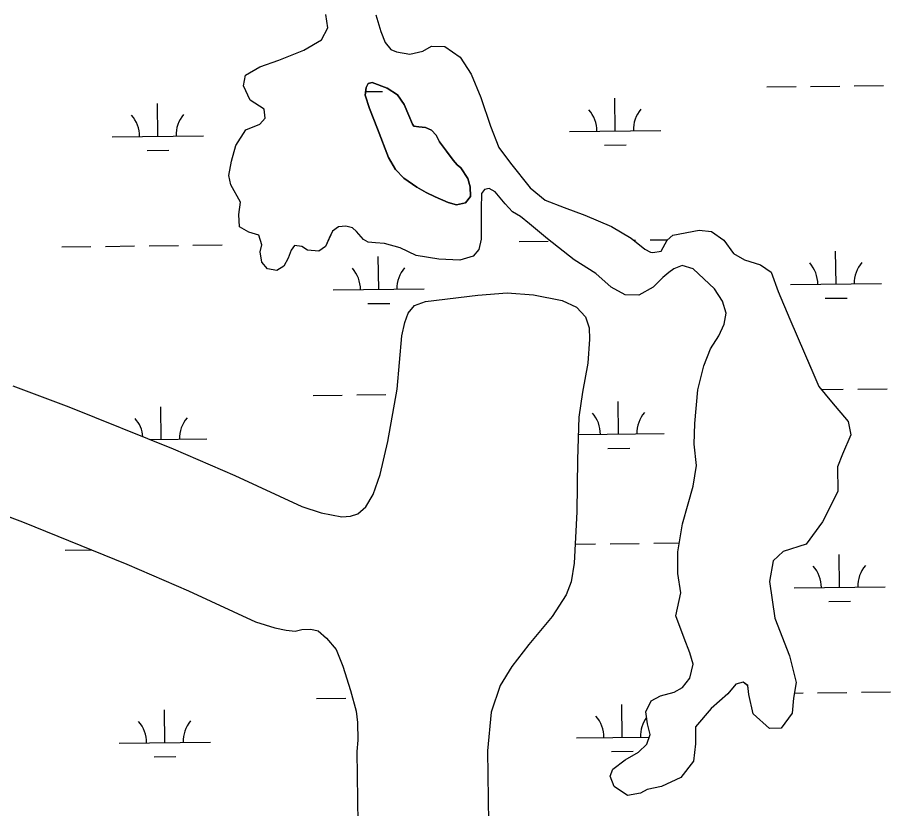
# Model space of a CAD drawing. Extents: x 3684037 to 3722149, y 433263 to 459021.
# Drawn here: x 3690097 to 3691055, y 449222 to 450090 of the extents above; entities that cross this region are included whole.
import ezdxf

# ---------------------------------------------------------------- set-up
doc = ezdxf.new("R2010")
doc.units = 0
doc.layers.add('V-TOPO-SHOR', color=7, linetype='Continuous')
doc.layers.add('V-WETL-SWMP', color=7, linetype='Continuous')

msp = doc.modelspace()

# ---------------------------------------------------------------- linework, layer by layer
at = {"layer": 'V-TOPO-SHOR'}
for points in [[(3690819.91, 449433.82), (3690825.37, 449458.98), (3690821.93, 449480.44), (3690822.11, 449504.24), (3690827.21, 449534.69), (3690833.35, 449556.87), (3690838.85, 449576.08), (3690842.67, 449598.92), (3690839.88, 449622.37), (3690840.73, 449644.85), (3690844.14, 449681.9), (3690850.58, 449708.05), (3690857.73, 449726.94), (3690867.23, 449741.22), (3690872.77, 449753.81), (3690875.01, 449766.05), (3690870.96, 449779.25), (3690862.28, 449792.75), (3690839, 449814.75), (3690826.75, 449818.31), (3690817.51, 449814.62), (3690812.25, 449810.62), (3690805.67, 449805.29), (3690794.83, 449794.64), (3690779.35, 449785.62), (3690764.14, 449786.18), (3690748.88, 449794.35), (3690731.93, 449809.45), (3690708.37, 449824.51), (3690679.13, 449847.47), (3690659.19, 449863.87), (3690649.56, 449872.07), (3690640.6, 449877.3), (3690632.61, 449885.85), (3690621.62, 449899), (3690614.98, 449902.93), (3690610.03, 449901.57), (3690606.75, 449897.26), (3690606.2, 449880.39), (3690606.41, 449847.01), (3690603.5, 449835.75), (3690597.6, 449828.44), (3690582.75, 449824.05), (3690559.61, 449825.23), (3690534.79, 449829.37), (3690517.22, 449837.52), (3690500.33, 449842.37), (3690490.41, 449842.97), (3690482.14, 449843.91), (3690477.16, 449846.85), (3690469.5, 449855.4), (3690465.18, 449859.67), (3690457.56, 449861.61), (3690449.64, 449860.57), (3690443.05, 449855.9), (3690439.47, 449848.27), (3690435.23, 449838.99), (3690427.98, 449833.98), (3690415.75, 449835.23), (3690409.44, 449839.16), (3690401.5, 449840.1), (3690397.9, 449835.12), (3690394.32, 449826.5), (3690389.74, 449817.55), (3690382.17, 449812.87), (3690371.58, 449814.46), (3690365.58, 449822.02), (3690363.86, 449833.25), (3690365.47, 449840.86), (3690362.1, 449851.42), (3690351.16, 449854.99), (3690340.88, 449860.54), (3690340.46, 449874.09), (3690342.03, 449887.66), (3690331.67, 449906.76), (3690329.29, 449917), (3690332.16, 449932.88), (3690337.01, 449950.1), (3690348.14, 449967.03), (3690363.31, 449973.41), (3690369.22, 449980.05), (3690368.17, 449989.64), (3690352.57, 449999.79), (3690345.53, 450015.28), (3690347.77, 450027.19), (3690363.25, 450036.21), (3690384.35, 450043.62), (3690411.72, 450054.37), (3690431.16, 450065.73), (3690438.01, 450078.99), (3690435.94, 450093.53)], [(3690490.48, 450093.21), (3690496.22, 450075.07), (3690500.93, 450062.86), (3690507.25, 450055.3), (3690513.22, 450052.69), (3690528.11, 450050.14), (3690542.3, 450053.54), (3690551.86, 450058.89), (3690566.4, 450058.65), (3690583.33, 450046.85), (3690595.35, 450028.09), (3690605.76, 450002.7), (3690616.54, 449971.03), (3690625.61, 449947.62), (3690638.28, 449930.51), (3690659.94, 449903.54), (3690676.55, 449890.09), (3690697.43, 449881.96), (3690719.96, 449873.51), (3690749.12, 449861.13), (3690770.69, 449848.37), (3690785.98, 449836.24), (3690791.95, 449832.97), (3690794.59, 449832.65), (3690803.84, 449834.03), (3690810.38, 449845.98), (3690816.62, 449851.64), (3690845.34, 449857.1), (3690858.91, 449855.54), (3690872.52, 449846.04), (3690883.19, 449831.56), (3690895.14, 449824.36), (3690912.69, 449818.85), (3690924.64, 449810.99), (3690932.04, 449789.88), (3690944.8, 449759.22), (3690961.23, 449721.97), (3690966.94, 449708.46), (3690976.67, 449685.38), (3690990.66, 449668.6), (3691008.97, 449647.23), (3691012.04, 449632.38), (3691002.59, 449611.16), (3690997.39, 449597.24), (3690997.56, 449570.14), (3690980.91, 449536.98), (3690962.88, 449512.4), (3690937.48, 449504.64), (3690926.63, 449494.32), (3690922.81, 449471.49), (3690928.68, 449431.53), (3690944.48, 449389.98), (3690951.94, 449360.6), (3690949.07, 449343.4), (3690947.52, 449327.19), (3690935.39, 449310.59), (3690922.83, 449310.17), (3690904.55, 449326.26), (3690900.12, 449347.72), (3690898.74, 449357.29), (3690893.75, 449361.23), (3690885.83, 449358.86), (3690876.97, 449348.23), (3690858.56, 449332.25), (3690841.5, 449312.31), (3690841.62, 449293.47), (3690839.42, 449274.61), (3690825.32, 449256.67), (3690804.23, 449246.62), (3690788.38, 449243.22), (3690781.14, 449239.21), (3690766.94, 449236.8), (3690752.33, 449246.63), (3690747.63, 449258.17), (3690750.89, 449265.79), (3690764.38, 449275.79), (3690778.87, 449284.48), (3690788.07, 449293.13), (3690791.64, 449303.73), (3690788.92, 449315.28), (3690786.85, 449328.49), (3690792.73, 449340.76), (3690802.94, 449346.11), (3690818.12, 449350.18), (3690827.02, 449355.19), (3690835.22, 449365.49), (3690838.76, 449380.72), (3690835.37, 449393.26), (3690828.99, 449409.42), (3690819.91, 449433.82)], [(3690575.44, 449933.9), (3690568.29, 449943.78), (3690560.67, 449954.13), (3690556.84, 449961.19), (3690551.6, 449966.83), (3690544.97, 449969.63), (3690537.88, 449970.53), (3690532.2, 449970.96), (3690530.77, 449973.32), (3690526.93, 449982.75), (3690521.65, 449995), (3690514.5, 450005.35), (3690503.11, 450012.84), (3690486.53, 450018.88), (3690482.28, 450017.91), (3690479.95, 450013.64), (3690479.05, 450005.13), (3690483.87, 449990.51), (3690492.52, 449968.35), (3690504.53, 449936.76), (3690512.18, 449923.58), (3690521.22, 449914.18), (3690535.46, 449904.35), (3690545.89, 449898.27), (3690555.85, 449893.6), (3690570.06, 449887.55), (3690579.06, 449884.77), (3690588.97, 449887.2), (3690594.6, 449893.85), (3690594.06, 449904.72), (3690591.64, 449913.68), (3690584, 449925.45), (3690579.73, 449928.73), (3690575.44, 449933.9)], [(3689036.49, 449961.26), (3689150.28, 449917.56), (3689205.03, 449895.86), (3689306.95, 449856.36), (3689390.7, 449826.62), (3689453.7, 449801.68), (3689527.27, 449770.23), (3689619.96, 449731.33), (3689694.52, 449699.56), (3689812.62, 449648.98), (3689891.47, 449614.93), (3689957.11, 449587.7), (3690014.81, 449568.33), (3690041.52, 449559.94), (3690102.85, 449536.97), (3690217.31, 449490.64), (3690284.95, 449461.45), (3690358.53, 449427.37), (3690379.63, 449420.59), (3690392.17, 449418.13)], [(3690092.38, 449686.27), (3690153.72, 449663.3), (3690268.18, 449616.97), (3690335.81, 449587.79), (3690409.39, 449553.7), (3690430.49, 449546.92), (3690453.22, 449542.46), (3690462.76, 449543.18), (3690470.96, 449545.86), (3690479.8, 449553.49), (3690487.61, 449567.02), (3690495.37, 449589.12), (3690503.69, 449625.36), (3690514.19, 449682.67), (3690519.09, 449741.27), (3690522.29, 449755.77), (3690526.17, 449765.99), (3690533.02, 449774.26), (3690545.17, 449778.94), (3690602.7, 449785.88), (3690634.6, 449788.39), (3690663.57, 449785.94), (3690695.19, 449779.88), (3690710.7, 449772.74), (3690720.64, 449761.95), (3690724.67, 449749.8), (3690725.07, 449737.3), (3690723.26, 449710.97), (3690717.54, 449679.35), (3690713.44, 449652.01), (3690712.08, 449605.29), (3690711.13, 449548.03), (3690708.19, 449491.75), (3690705.03, 449471.33), (3690699.53, 449456.82), (3690684.21, 449433.04), (3690658.42, 449402.28), (3690639.81, 449378.47), (3690627.11, 449357.66), (3690617.1, 449328.32), (3690613.09, 449285.85), (3690614.24, 449206.9)], [(3690392.17, 449418.13), (3690402.04, 449417.21), (3690409.6, 449418.9), (3690419.47, 449419.29), (3690427.38, 449417.36), (3690436.64, 449409.53), (3690447.25, 449397.09), (3690454.6, 449378.71), (3690462.99, 449352.11), (3690469.06, 449329.45), (3690470.45, 449316.96), (3690470.81, 449297.37)], [(3690470.81, 449297.37), (3690469.64, 449284.95), (3690470.8, 449205.99), (3690467.17, 449103.32), (3690463.45, 449014.79), (3690458.9, 448900.6), (3690454.12, 448823.58), (3690451.06, 448786.71), (3690454.56, 448701.52)]]:
    msp.add_lwpolyline(points, dxfattribs=at)
at = {"layer": 'V-WETL-SWMP'}
for p, q in [((3690438.01, 450079), (3690435.94, 450093.53)), ((3690490.48, 450093.21), (3690496.22, 450075.07)), ((3690431.16, 450065.73), (3690438.01, 450079)), ((3690496.22, 450075.07), (3690500.92, 450062.86)), ((3690411.72, 450054.37), (3690431.16, 450065.73)), ((3690500.92, 450062.86), (3690507.25, 450055.3)), ((3690384.35, 450043.62), (3690411.72, 450054.37)), ((3690507.25, 450055.3), (3690513.22, 450052.69)), ((3690513.22, 450052.69), (3690528.11, 450050.14)), ((3690528.11, 450050.14), (3690542.3, 450053.54)), ((3690542.3, 450053.54), (3690551.86, 450058.89)), ((3690551.86, 450058.89), (3690566.4, 450058.65)), ((3690566.4, 450058.65), (3690583.33, 450046.85)), ((3690363.25, 450036.21), (3690384.35, 450043.62)), ((3690583.33, 450046.85), (3690595.35, 450028.09)), ((3690347.77, 450027.19), (3690363.25, 450036.21)), ((3690345.53, 450015.28), (3690347.77, 450027.19)), ((3690595.35, 450028.09), (3690605.76, 450002.7)), ((3690352.57, 449999.78), (3690345.53, 450015.28)), ((3690919.74, 450014.26), (3690951.74, 450014.63)), ((3690967.74, 450014.81), (3690999.74, 450015.19)), ((3691015.74, 450015.37), (3691047.74, 450015.75)), ((3690479.47, 450009.13), (3690497.86, 450009.35)), ((3690251.36, 449960.05), (3690250.94, 449996.04)), ((3690368.17, 449989.63), (3690352.57, 449999.78)), ((3690605.76, 450002.7), (3690616.54, 449971.03)), ((3690753.23, 449965.89), (3690752.81, 450001.88)), ((3690369.22, 449980.06), (3690368.17, 449989.63)), ((3690363.31, 449973.41), (3690369.22, 449980.06)), ((3690337.01, 449950.1), (3690348.14, 449967.03)), ((3690348.14, 449967.03), (3690363.31, 449973.41)), ((3690616.54, 449971.03), (3690625.61, 449947.62)), ((3690703.23, 449965.3), (3690803.23, 449966.47)), ((3690201.36, 449959.46), (3690301.35, 449960.63)), ((3690332.16, 449932.88), (3690337.01, 449950.1)), ((3690625.61, 449947.62), (3690638.28, 449930.51)), ((3690741.41, 449950.32), (3690765.41, 449950.6)), ((3690239.54, 449944.48), (3690263.54, 449944.76)), ((3690329.29, 449917), (3690332.16, 449932.88)), ((3690638.28, 449930.51), (3690659.94, 449903.54)), ((3690331.66, 449906.76), (3690329.29, 449917)), ((3690342.03, 449887.66), (3690331.66, 449906.76)), ((3690610.03, 449901.57), (3690606.75, 449897.26)), ((3690614.98, 449902.93), (3690610.03, 449901.57)), ((3690621.62, 449899), (3690614.98, 449902.93)), ((3690659.94, 449903.54), (3690676.55, 449890.09)), ((3690606.75, 449897.26), (3690606.2, 449880.39)), ((3690632.61, 449885.85), (3690621.62, 449899)), ((3690676.55, 449890.09), (3690697.43, 449881.96)), ((3690340.46, 449874.09), (3690342.03, 449887.66)), ((3690606.2, 449880.39), (3690606.41, 449847.01)), ((3690640.6, 449877.3), (3690632.61, 449885.85)), ((3690697.43, 449881.96), (3690719.96, 449873.51)), ((3690340.88, 449860.54), (3690340.46, 449874.09)), ((3690649.56, 449872.07), (3690640.6, 449877.3)), ((3690659.19, 449863.87), (3690649.56, 449872.07)), ((3690719.96, 449873.51), (3690749.12, 449861.13)), ((3690457.56, 449861.61), (3690449.64, 449860.57)), ((3690465.18, 449859.67), (3690457.56, 449861.61)), ((3690679.13, 449847.46), (3690659.19, 449863.87)), ((3690749.12, 449861.13), (3690770.69, 449848.37)), ((3690351.16, 449854.99), (3690340.88, 449860.54)), ((3690362.09, 449851.42), (3690351.16, 449854.99)), ((3690365.47, 449840.86), (3690362.09, 449851.42)), ((3690443.05, 449855.9), (3690435.23, 449838.99)), ((3690449.64, 449860.57), (3690443.05, 449855.9)), ((3690469.5, 449855.4), (3690465.18, 449859.67)), ((3690477.16, 449846.85), (3690469.5, 449855.4)), ((3690810.37, 449845.98), (3690816.62, 449851.64)), ((3690816.62, 449851.64), (3690845.34, 449857.1)), ((3690845.34, 449857.1), (3690858.91, 449855.54)), ((3690858.91, 449855.54), (3690872.52, 449846.04)), ((3690482.14, 449843.91), (3690477.16, 449846.85)), ((3690490.41, 449842.97), (3690482.14, 449843.91)), ((3690500.33, 449842.37), (3690490.41, 449842.97)), ((3690517.22, 449837.52), (3690500.33, 449842.37)), ((3690606.41, 449847.01), (3690603.51, 449835.75)), ((3690647.79, 449844.58), (3690679.79, 449844.95)), ((3690708.37, 449824.51), (3690679.13, 449847.46)), ((3690770.69, 449848.37), (3690785.97, 449836.24)), ((3690773.62, 449846.04), (3690775.78, 449846.07)), ((3690791.78, 449846.26), (3690810.93, 449846.48)), ((3690803.84, 449834.03), (3690810.37, 449845.98)), ((3690872.52, 449846.04), (3690883.19, 449831.56)), ((3690145.92, 449838.74), (3690177.92, 449839.11)), ((3690193.91, 449839.3), (3690225.91, 449839.67)), ((3690241.91, 449839.86), (3690273.91, 449840.23)), ((3690289.91, 449840.42), (3690321.91, 449840.79)), ((3690363.86, 449833.25), (3690365.47, 449840.86)), ((3690365.58, 449822.02), (3690363.86, 449833.25)), ((3690397.9, 449835.12), (3690394.32, 449826.5)), ((3690401.5, 449840.1), (3690397.9, 449835.12)), ((3690409.44, 449839.16), (3690401.5, 449840.1)), ((3690415.75, 449835.23), (3690409.44, 449839.16)), ((3690427.99, 449833.98), (3690415.75, 449835.23)), ((3690435.23, 449838.99), (3690427.99, 449833.98)), ((3690534.79, 449829.37), (3690517.22, 449837.52)), ((3690603.51, 449835.75), (3690597.6, 449828.44)), ((3690785.97, 449836.24), (3690791.95, 449832.97)), ((3690791.95, 449832.97), (3690794.59, 449832.65)), ((3690794.59, 449832.65), (3690803.84, 449834.03)), ((3690995.67, 449797.88), (3690995.26, 449833.88)), ((3690394.32, 449826.5), (3690389.74, 449817.55)), ((3690493.8, 449792.04), (3690493.38, 449828.04)), ((3690559.61, 449825.23), (3690534.79, 449829.37)), ((3690582.75, 449824.05), (3690559.61, 449825.23)), ((3690597.6, 449828.44), (3690582.75, 449824.05)), ((3690731.93, 449809.45), (3690708.37, 449824.51)), ((3690883.19, 449831.56), (3690895.14, 449824.36)), ((3690895.14, 449824.36), (3690912.69, 449818.85)), ((3690371.58, 449814.46), (3690365.58, 449822.02)), ((3690382.17, 449812.87), (3690371.58, 449814.46)), ((3690389.74, 449817.55), (3690382.17, 449812.87)), ((3690817.51, 449814.62), (3690812.25, 449810.62)), ((3690826.75, 449818.31), (3690817.51, 449814.62)), ((3690839, 449814.75), (3690826.75, 449818.31)), ((3690862.28, 449792.75), (3690839, 449814.75)), ((3690912.69, 449818.85), (3690924.64, 449810.99)), ((3690748.88, 449794.35), (3690731.93, 449809.45)), ((3690805.67, 449805.29), (3690794.83, 449794.64)), ((3690812.25, 449810.62), (3690805.67, 449805.29)), ((3690924.64, 449810.99), (3690932.05, 449789.88)), ((3690764.14, 449786.18), (3690748.88, 449794.35)), ((3690794.83, 449794.64), (3690779.35, 449785.62)), ((3690945.68, 449797.3), (3691045.67, 449798.46)), ((3690443.8, 449791.46), (3690543.8, 449792.62)), ((3690545.17, 449778.94), (3690602.7, 449785.88)), ((3690602.7, 449785.88), (3690634.6, 449788.39)), ((3690634.6, 449788.39), (3690663.57, 449785.94)), ((3690663.57, 449785.94), (3690695.19, 449779.88)), ((3690779.35, 449785.62), (3690764.14, 449786.18)), ((3690870.96, 449779.25), (3690862.28, 449792.75)), ((3690932.05, 449789.88), (3690944.8, 449759.22)), ((3690481.98, 449776.47), (3690505.98, 449776.75)), ((3690533.03, 449774.26), (3690545.17, 449778.94)), ((3690695.19, 449779.88), (3690710.7, 449772.74)), ((3690875.01, 449766.05), (3690870.96, 449779.25)), ((3690983.86, 449782.31), (3691007.85, 449782.59)), ((3690522.29, 449755.77), (3690526.17, 449765.99)), ((3690526.17, 449765.99), (3690533.03, 449774.26)), ((3690710.7, 449772.74), (3690720.64, 449761.95)), ((3690872.77, 449753.81), (3690875.01, 449766.05)), ((3690519.09, 449741.27), (3690522.29, 449755.77)), ((3690720.64, 449761.95), (3690724.67, 449749.8)), ((3690944.8, 449759.22), (3690961.23, 449721.97)), ((3690724.67, 449749.8), (3690725.07, 449737.3)), ((3690867.23, 449741.21), (3690872.77, 449753.81)), ((3690514.19, 449682.67), (3690519.09, 449741.27)), ((3690725.07, 449737.3), (3690723.26, 449710.97)), ((3690857.73, 449726.94), (3690867.23, 449741.21)), ((3690850.58, 449708.05), (3690857.73, 449726.94)), ((3690961.23, 449721.97), (3690976.67, 449685.38)), ((3690723.26, 449710.97), (3690717.54, 449679.35)), ((3690844.13, 449681.9), (3690850.58, 449708.05)), ((3690092.38, 449686.27), (3690153.72, 449663.3)), ((3690503.69, 449625.36), (3690514.19, 449682.67)), ((3690717.54, 449679.35), (3690713.44, 449652.01)), ((3690840.73, 449644.85), (3690844.13, 449681.9)), ((3690976.67, 449685.38), (3690990.66, 449668.6)), ((3690979.27, 449682.25), (3691003.61, 449682.53)), ((3691019.61, 449682.72), (3691051.61, 449683.09)), ((3690421.74, 449675.76), (3690453.74, 449676.14)), ((3690469.74, 449676.32), (3690501.74, 449676.69)), ((3690757.1, 449633.23), (3690756.68, 449669.23)), ((3690153.72, 449663.3), (3690268.18, 449616.97)), ((3690255.23, 449627.39), (3690254.81, 449663.39)), ((3690990.66, 449668.6), (3691008.97, 449647.23)), ((3690713.44, 449652.01), (3690712.08, 449605.29)), ((3690839.88, 449622.37), (3690840.73, 449644.85)), ((3691008.97, 449647.23), (3691012.04, 449632.38)), ((3690712.88, 449632.72), (3690807.1, 449633.81)), ((3691012.04, 449632.38), (3691002.59, 449611.16)), ((3690242.78, 449627.25), (3690305.23, 449627.97)), ((3690495.37, 449589.12), (3690503.69, 449625.36)), ((3690842.67, 449598.92), (3690839.88, 449622.37)), ((3690268.18, 449616.97), (3690335.81, 449587.78)), ((3690745.28, 449617.66), (3690769.28, 449617.94)), ((3690712.08, 449605.29), (3690711.13, 449548.03)), ((3691002.59, 449611.16), (3690997.39, 449597.25)), ((3690838.85, 449576.08), (3690842.67, 449598.92)), ((3690997.39, 449597.25), (3690997.56, 449570.14)), ((3690335.81, 449587.78), (3690409.39, 449553.7)), ((3690487.61, 449567.02), (3690495.37, 449589.12)), ((3690833.35, 449556.88), (3690838.85, 449576.08)), ((3690479.8, 449553.49), (3690487.61, 449567.02)), ((3690997.56, 449570.14), (3690980.91, 449536.98)), ((3690041.52, 449559.94), (3690102.86, 449536.97)), ((3690827.21, 449534.69), (3690833.35, 449556.88)), ((3690409.39, 449553.7), (3690430.49, 449546.92)), ((3690430.49, 449546.92), (3690453.22, 449542.46)), ((3690462.76, 449543.18), (3690470.96, 449545.86)), ((3690470.96, 449545.86), (3690479.8, 449553.49)), ((3690711.13, 449548.03), (3690708.19, 449491.75)), ((3690102.86, 449536.97), (3690217.31, 449490.64)), ((3690453.22, 449542.46), (3690462.76, 449543.18)), ((3690980.91, 449536.98), (3690962.88, 449512.4)), ((3690822.11, 449504.24), (3690827.21, 449534.69)), ((3690149.79, 449506.09), (3690178.32, 449506.42)), ((3690709.28, 449512.6), (3690731.66, 449512.86)), ((3690747.66, 449513.04), (3690779.65, 449513.42)), ((3690795.65, 449513.6), (3690823.73, 449513.93)), ((3690962.88, 449512.4), (3690937.48, 449504.64)), ((3690821.93, 449480.44), (3690822.11, 449504.24)), ((3690937.48, 449504.64), (3690926.63, 449494.32)), ((3690999.55, 449465.23), (3690999.13, 449501.23)), ((3690217.31, 449490.64), (3690284.95, 449461.45)), ((3690708.19, 449491.75), (3690705.03, 449471.33)), ((3690926.63, 449494.32), (3690922.81, 449471.49)), ((3690825.37, 449458.98), (3690821.93, 449480.44)), ((3690705.03, 449471.33), (3690699.53, 449456.82)), ((3690922.81, 449471.49), (3690928.68, 449431.53)), ((3690284.95, 449461.45), (3690358.53, 449427.37)), ((3690819.91, 449433.82), (3690825.37, 449458.98)), ((3690949.55, 449464.65), (3691049.54, 449465.81)), ((3690699.53, 449456.82), (3690684.21, 449433.04)), ((3690987.73, 449449.66), (3691011.72, 449449.94)), ((3690684.21, 449433.04), (3690658.42, 449402.28)), ((3690828.99, 449409.42), (3690819.91, 449433.82)), ((3690928.68, 449431.53), (3690944.48, 449389.98)), ((3690358.53, 449427.37), (3690379.63, 449420.59)), ((3690379.63, 449420.59), (3690392.17, 449418.13)), ((3690392.17, 449418.13), (3690402.04, 449417.21)), ((3690402.04, 449417.21), (3690409.6, 449418.9)), ((3690409.6, 449418.9), (3690419.47, 449419.29)), ((3690419.47, 449419.29), (3690427.38, 449417.36)), ((3690427.38, 449417.36), (3690436.64, 449409.53)), ((3690436.64, 449409.53), (3690447.25, 449397.09)), ((3690658.42, 449402.28), (3690639.81, 449378.47)), ((3690835.37, 449393.26), (3690828.99, 449409.42)), ((3690447.25, 449397.09), (3690454.6, 449378.71)), ((3690838.76, 449380.72), (3690835.37, 449393.26)), ((3690944.48, 449389.98), (3690951.94, 449360.6)), ((3690454.6, 449378.71), (3690462.99, 449352.12)), ((3690639.81, 449378.47), (3690627.11, 449357.66)), ((3690835.21, 449365.49), (3690838.76, 449380.72)), ((3690827.02, 449355.19), (3690835.21, 449365.49)), ((3690627.11, 449357.66), (3690617.1, 449328.32)), ((3690818.12, 449350.18), (3690827.02, 449355.19)), ((3690885.83, 449358.87), (3690876.97, 449348.23)), ((3690893.75, 449361.23), (3690885.83, 449358.87)), ((3690898.74, 449357.3), (3690893.75, 449361.23)), ((3690900.12, 449347.72), (3690898.74, 449357.3)), ((3690951.94, 449360.6), (3690949.07, 449343.4)), ((3690425.61, 449343.11), (3690457.61, 449343.48)), ((3690462.99, 449352.12), (3690469.06, 449329.45)), ((3690792.73, 449340.76), (3690802.94, 449346.11)), ((3690802.94, 449346.11), (3690818.12, 449350.18)), ((3690876.97, 449348.23), (3690858.56, 449332.25)), ((3690904.55, 449326.26), (3690900.12, 449347.72)), ((3690950.04, 449349.21), (3690959.48, 449349.32)), ((3690975.48, 449349.51), (3691007.48, 449349.88)), ((3691023.48, 449350.07), (3691055.48, 449350.44)), ((3690760.97, 449300.58), (3690760.55, 449336.58)), ((3690786.85, 449328.49), (3690792.73, 449340.76)), ((3690949.07, 449343.4), (3690947.52, 449327.19)), ((3690259.1, 449294.74), (3690258.68, 449330.74)), ((3690469.06, 449329.45), (3690470.45, 449316.96)), ((3690617.1, 449328.32), (3690613.09, 449285.85)), ((3690788.92, 449315.28), (3690786.85, 449328.49)), ((3690858.56, 449332.25), (3690841.5, 449312.31)), ((3690922.83, 449310.18), (3690904.55, 449326.26)), ((3690947.52, 449327.19), (3690935.39, 449310.59)), ((3690470.45, 449316.96), (3690470.82, 449297.37)), ((3690791.64, 449303.73), (3690788.92, 449315.28)), ((3690841.5, 449312.31), (3690841.62, 449293.47)), ((3690935.39, 449310.59), (3690922.83, 449310.18)), ((3690470.82, 449297.37), (3690469.64, 449284.95)), ((3690710.98, 449300), (3690790.69, 449300.93)), ((3690788.07, 449293.13), (3690791.64, 449303.73)), ((3690209.11, 449294.16), (3690309.1, 449295.32)), ((3690778.87, 449284.48), (3690788.07, 449293.13)), ((3690841.62, 449293.47), (3690839.42, 449274.61)), ((3690247.28, 449279.17), (3690271.28, 449279.45)), ((3690469.64, 449284.95), (3690470.8, 449206)), ((3690613.09, 449285.85), (3690614.24, 449206.9)), ((3690749.15, 449285.01), (3690773.15, 449285.29)), ((3690764.38, 449275.79), (3690778.87, 449284.48)), ((3690750.89, 449265.79), (3690764.38, 449275.79)), ((3690839.42, 449274.61), (3690825.32, 449256.67)), ((3690747.63, 449258.17), (3690750.89, 449265.79)), ((3690752.33, 449246.63), (3690747.63, 449258.17)), ((3690825.32, 449256.67), (3690804.23, 449246.62)), ((3690766.94, 449236.8), (3690752.33, 449246.63)), ((3690781.14, 449239.2), (3690766.94, 449236.8)), ((3690788.38, 449243.22), (3690781.14, 449239.2)), ((3690804.23, 449246.62), (3690788.38, 449243.22))]:
    msp.add_line(p, q, dxfattribs=at)
msp.add_lwpolyline([(3690575.44, 449933.9), (3690579.73, 449928.73), (3690584, 449925.45), (3690591.64, 449913.68), (3690594.06, 449904.72), (3690594.6, 449893.85), (3690588.97, 449887.2), (3690579.06, 449884.77), (3690570.06, 449887.55), (3690555.85, 449893.6), (3690545.89, 449898.27), (3690535.46, 449904.35), (3690521.22, 449914.18), (3690512.18, 449923.58), (3690504.53, 449936.76), (3690492.52, 449968.35), (3690483.87, 449990.51), (3690479.06, 450005.13), (3690479.95, 450013.64), (3690482.28, 450017.91), (3690486.53, 450018.88), (3690503.11, 450012.84), (3690514.5, 450005.35), (3690521.65, 449995), (3690526.93, 449982.75), (3690530.77, 449973.32), (3690532.2, 449970.96), (3690537.88, 449970.53), (3690544.97, 449969.63), (3690551.6, 449966.83), (3690556.84, 449961.19), (3690560.66, 449954.13)], close=True, dxfattribs=at)
for centre, start, end in [((3690697.99, 449965.72), 359.89487, 41.43853), ((3690808.47, 449967), 139.89486, 181.43852), ((3690196.11, 449959.88), 359.89487, 41.43853), ((3690306.59, 449961.16), 139.89486, 181.43852), ((3690438.56, 449791.87), 359.89487, 41.43853), ((3690549.03, 449793.16), 139.89486, 181.43852), ((3690940.43, 449797.71), 359.89487, 41.43853), ((3691050.91, 449799), 139.89486, 181.43852), ((3690199.98, 449627.23), 5.10513, 41.43853), ((3690310.46, 449628.51), 139.89486, 181.43852), ((3690701.86, 449633.07), 359.89487, 41.43853), ((3690812.34, 449634.35), 139.89486, 181.43852), ((3690944.3, 449465.06), 359.89487, 41.43853), ((3691054.78, 449466.35), 139.89486, 181.43852), ((3690203.86, 449294.57), 359.89487, 41.43853), ((3690314.34, 449295.86), 139.89486, 181.43852), ((3690705.73, 449300.41), 359.89487, 41.43853), ((3690816.21, 449301.7), 143.74165, 181.43852)]:
    msp.add_arc(centre, 35.25, start, end, dxfattribs=at)

doc.saveas('drawing.dxf')
